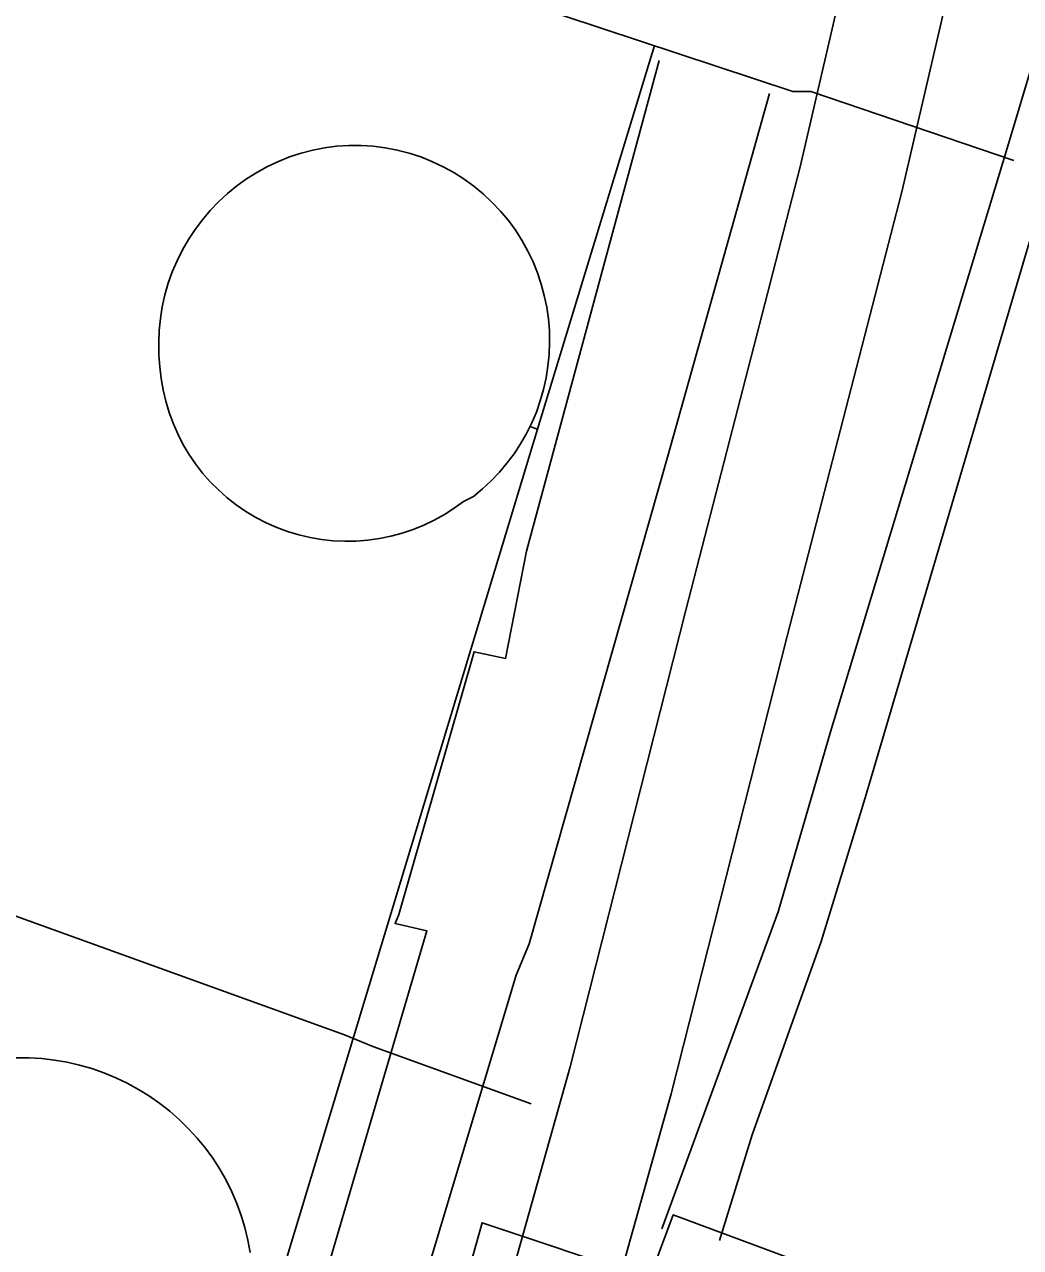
# Model space of a CAD drawing. Extents: x 3677843 to 3715951, y 511991 to 537744.
# Drawn here: x 3711250.5 to 3711536.4, y 523918.7 to 524269.5 of the extents above; entities that cross this region are included whole.
import ezdxf

# ---------------------------------------------------------------- set-up
doc = ezdxf.new("R2010")
doc.units = 0
for name, color, linetype in [('V-BLDG-OTLN', 7, 'Continuous'), ('V-DOMW-TANK', 7, 'Continuous'), ('V-ROAD-CNTR', 7, 'Continuous'), ('V-UTIL-LINE', 7, 'Continuous')]:
    doc.layers.add(name, color=color, linetype=linetype)

msp = doc.modelspace()

# ---------------------------------------------------------------- linework, layer by layer
at = {"layer": 'V-BLDG-OTLN'}
msp.add_lwpolyline([(3711534.81, 523863.84), (3711427.65, 523903.67), (3711436.71, 523928.04), (3711543.87, 523888.21)], close=True, dxfattribs=at)
at = {"layer": 'V-DOMW-TANK'}
for points in [[(3711391.04, 524146.35), (3711389.01, 524143.63), (3711386.83, 524141.04), (3711384.48, 524138.58), (3711382, 524136.27), (3711379.38, 524134.11), (3711376.54, 524132.69), (3711373.85, 524130.72), (3711371.05, 524128.92), (3711368.14, 524127.29), (3711365.13, 524125.85), (3711362.04, 524124.6), (3711358.89, 524123.54), (3711355.67, 524122.67), (3711352.4, 524122.01), (3711349.1, 524121.55), (3711345.77, 524121.29), (3711342.44, 524121.24), (3711339.11, 524121.4), (3711335.8, 524121.76), (3711332.51, 524122.32), (3711329.27, 524123.08), (3711326.07, 524124.05), (3711322.95, 524125.21), (3711319.9, 524126.56), (3711316.94, 524128.09), (3711314.08, 524129.81), (3711311.34, 524131.69), (3711308.71, 524133.75), (3711306.22, 524135.96), (3711303.87, 524138.32), (3711301.66, 524140.82), (3711299.62, 524143.46), (3711297.74, 524146.21), (3711296.04, 524149.08), (3711294.52, 524152.04), (3711293.18, 524155.09), (3711292.03, 524158.22), (3711291.08, 524161.41), (3711290.33, 524164.66), (3711289.78, 524167.95), (3711289.43, 524171.26), (3711289.14, 524174.72), (3711289.06, 524178.18), (3711289.2, 524181.65), (3711289.54, 524185.1), (3711290.09, 524188.52), (3711290.85, 524191.91), (3711291.8, 524195.24), (3711292.96, 524198.5), (3711294.32, 524201.69), (3711295.87, 524204.8), (3711297.6, 524207.8), (3711299.51, 524210.7), (3711301.6, 524213.47), (3711303.85, 524216.11), (3711306.25, 524218.61), (3711308.8, 524220.96), (3711311.49, 524223.15), (3711314.3, 524225.17), (3711317.24, 524227.02), (3711320.28, 524228.69), (3711323.42, 524230.17), (3711326.64, 524231.46), (3711329.93, 524232.55), (3711333.28, 524233.44), (3711336.68, 524234.13), (3711340.12, 524234.6), (3711343.61, 524234.8), (3711347.12, 524234.79), (3711350.61, 524234.55), (3711354.08, 524234.1), (3711357.52, 524233.44), (3711360.91, 524232.55), (3711364.24, 524231.47), (3711367.49, 524230.17), (3711370.66, 524228.68), (3711373.73, 524226.99), (3711376.69, 524225.12), (3711379.52, 524223.07), (3711382.23, 524220.84), (3711384.78, 524218.45), (3711387.19, 524215.91), (3711389.43, 524213.22), (3711391.5, 524210.4), (3711393.39, 524207.45), (3711395.03, 524204.47), (3711396.49, 524201.4), (3711397.75, 524198.25), (3711398.83, 524195.02), (3711399.71, 524191.74), (3711400.4, 524188.41), (3711400.88, 524185.04), (3711401.16, 524181.65), (3711401.23, 524178.25), (3711401.1, 524174.85), (3711400.77, 524171.47), (3711400.23, 524168.11), (3711399.49, 524164.79), (3711398.56, 524161.52), (3711397.43, 524158.32)], [(3711397.43, 524158.32), (3711396.1, 524155.19), (3711394.59, 524152.14), (3711392.91, 524149.19), (3711391.04, 524146.35)], [(3711248.2, 523973.14), (3711251.87, 523973.12), (3711255.53, 523972.89), (3711259.17, 523972.47), (3711262.79, 523971.84), (3711266.37, 523971.02), (3711269.89, 523970.01), (3711273.35, 523968.8), (3711276.74, 523967.4), (3711280.05, 523965.82), (3711283.27, 523964.07), (3711286.39, 523962.13), (3711289.4, 523960.03), (3711292.28, 523957.77), (3711295.04, 523955.35), (3711297.66, 523952.79), (3711300.14, 523950.09), (3711302.47, 523947.25), (3711304.64, 523944.29), (3711306.61, 523941.21), (3711308.41, 523938.01), (3711310.03, 523934.73), (3711311.48, 523931.36), (3711312.73, 523927.92), (3711313.8, 523924.42), (3711314.67, 523920.86), (3711315.34, 523917.26)]]:
    msp.add_lwpolyline(points, dxfattribs=at)
at = {"layer": 'V-ROAD-CNTR'}
for points in [[(3711371.6, 523844.06), (3711407.14, 523970.56), (3711440.37, 524101.48), (3711473.13, 524228.61), (3711496.41, 524328.89), (3711513.47, 524420.86)], [(3711400.4, 523835.68), (3711436.13, 523962.81), (3711469.43, 524094.04), (3711502.27, 524221.48), (3711525.79, 524322.76), (3711542.23, 524411.42)]]:
    msp.add_lwpolyline(points, dxfattribs=at)
at = {"layer": 'V-UTIL-LINE'}
msp.add_line((3711397.77, 524153.37), (3711395.59, 524154.15), dxfattribs=at)
for points in [[(3711433.43, 523924.04), (3711466.82, 524014.98), (3711481.84, 524066.6), (3711533.49, 524237.1), (3711561.19, 524329.93), (3711561.65, 524333.71), (3711589.62, 524426.43)], [(3711603.31, 524422.06), (3711575.87, 524326.18), (3711573.51, 524321.91), (3711538.3, 524204.93), (3711491.82, 524047.7), (3711479.14, 524006.49), (3711459.4, 523951.07), (3711450, 523920.76)], [(3711078.31, 524393.61), (3711205.73, 524346.11), (3711383.36, 524279.34), (3711470.99, 524250.2), (3711476.19, 524250.21), (3711534.45, 524230.48)], [(3711244.65, 523595.49), (3711198.76, 523612.28), (3711256.53, 523779.96), (3711281.37, 523772.45), (3711318.13, 523890.24), (3711397.77, 524153.37), (3711431.31, 524263.39)], [(3711432.63, 524259.1), (3711394.63, 524118.45), (3711388.56, 524087.68), (3711379.56, 524089.55), (3711357.97, 524014.25)], [(3711464.36, 524249.71), (3711435.27, 524146), (3711395.38, 524005.82)], [(3711168.46, 524042.01), (3711206.96, 524028.56), (3711342.43, 523979.66), (3711350.49, 523976.37), (3711395.96, 523959.91)], [(3711357.97, 524014.25), (3711356.91, 524011.64), (3711366.02, 524009.53), (3711335.51, 523905.82), (3711296.54, 523774.16), (3711285.65, 523777.44), (3711278.6, 523755.65)], [(3711395.38, 524005.82), (3711391.61, 523996.82), (3711346.07, 523845.26), (3711315.53, 523751.48)], [(3711428.26, 523910.3), (3711381.84, 523925.8), (3711348.06, 523805.52), (3711314.73, 523689.01), (3711287.04, 523592.87), (3711256.73, 523603.21), (3711253.44, 523592.32), (3711336.81, 523561.28), (3711391.47, 523541.74), (3711448.59, 523521.32), (3711552.81, 523477.56), (3711686.86, 523429.61), (3711702.02, 523424.43), (3711712.35, 523458.06), (3711737.93, 523449.61), (3711765.19, 523527.76), (3711794.33, 523612.54)]]:
    msp.add_lwpolyline(points, dxfattribs=at)

doc.saveas('drawing.dxf')
